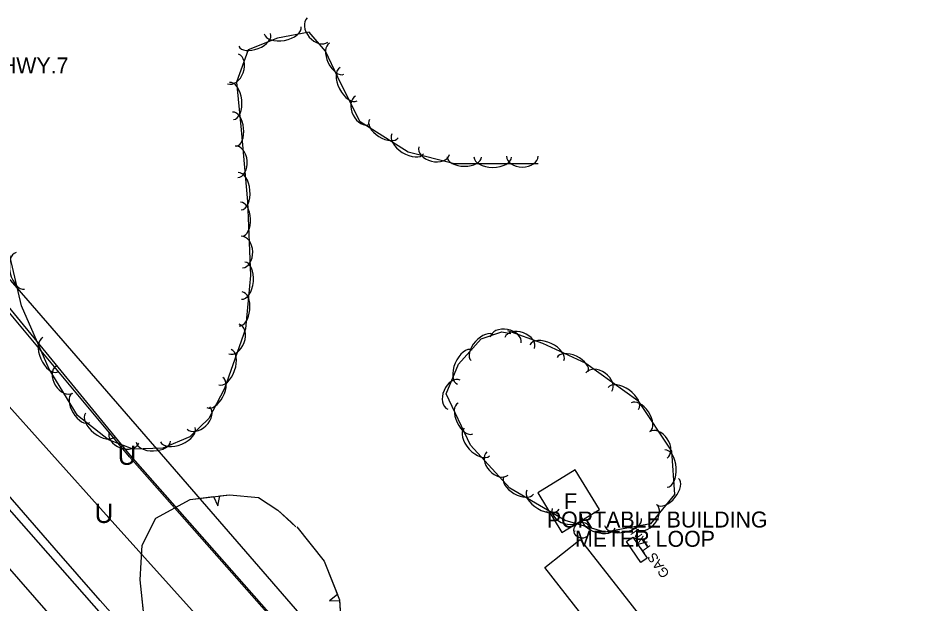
# Model space of a CAD drawing. Extents: x 954793 to 988390, y 1867850 to 1924428.
# Drawn here: x 966547.2 to 966828.8, y 1897568.7 to 1897752 of the extents above; entities that cross this region are included whole.
import ezdxf

# ---------------------------------------------------------------- set-up
doc = ezdxf.new("R2010")
doc.units = 0
for name, color, linetype in [('Default', 7, 'Continuous'), ('S_BUILDING', 7, 'Continuous'), ('S_BUILDING_ANNOT', 7, 'Continuous'), ('S_EDGE_PAVEMENT', 7, 'Continuous'), ('S_FIBER_OPTIC_CABLE', 7, 'Continuous'), ('S_MISC_STRUCTURES_ANNOT', 7, 'Continuous'), ('S_MSC_PT_SYM', 7, 'Continuous'), ('S_PAVEMENT_CROWN', 7, 'Continuous'), ('S_PRIMARY_CTL_ANNOT', 7, 'Continuous'), ('S_SHOULDER', 7, 'Continuous'), ('S_SURVEY_TEXT_ANNOT', 7, 'Continuous'), ('S_TANK', 7, 'Continuous'), ('S_TANK_ANNOT', 7, 'Continuous'), ('S_TREE', 7, 'Continuous'), ('S_UNDERGROUND_CABLE', 7, 'Continuous'), ('S_UTILITY_POLE', 7, 'Continuous'), ('S_UTL_PT_SYM', 7, 'Continuous'), ('S_WATER_UTILITIES', 7, 'Continuous')]:
    doc.layers.add(name, color=color, linetype=linetype)

msp = doc.modelspace()

# ---------------------------------------------------------------- linework, layer by layer
at = {"layer": 'S_BUILDING'}
for points in [[(966729.32, 1897597.97), (966721.72, 1897610.42), (966709.99, 1897603.27), (966717.58, 1897590.81)], [(966734.68, 1897551.08), (966712.17, 1897579.84), (966723.32, 1897588.57), (966745.6, 1897560.11), (966746.93, 1897561.15), (966748.47, 1897559.17), (966747.18, 1897558.16), (966771.03, 1897527.69), (966759.67, 1897518.79), (966747.05, 1897534.9), (966739.41, 1897528.92), (966726.86, 1897544.96)]]:
    msp.add_lwpolyline(points, close=True, dxfattribs=at)
at = {"layer": 'S_EDGE_PAVEMENT'}
msp.add_lwpolyline([(966730, 1897392.32), (966717.77, 1897404.79), (966703.2, 1897419.65), (966689.61, 1897434.36), (966676.03, 1897449.07), (966664.73, 1897461.7), (966653.44, 1897474.33), (966639.27, 1897490.32), (966625.1, 1897506.31), (966611.69, 1897521.58), (966598.28, 1897536.85), (966584.68, 1897552.36), (966571.08, 1897567.87), (966556.69, 1897584.26), (966542.29, 1897600.66)], dxfattribs=at)
at = {"layer": 'S_FIBER_OPTIC_CABLE'}
for p, q in [((966582.5, 1897614.96), (966543.33, 1897662.8)), ((966649.08, 1897539.34), (966582.5, 1897614.96))]:
    msp.add_line(p, q, dxfattribs=at)
at = {"layer": 'S_MSC_PT_SYM'}
for points in [[(966712.85, 1897597.37), (966712.85, 1897597.42), (966712.85, 1897597.37), (966712.8, 1897597.37), (966712.85, 1897597.37), (966712.85, 1897597.32), (966712.85, 1897597.37), (966712.9, 1897597.37)], [(966721.66, 1897591.33), (966721.66, 1897591.38), (966721.66, 1897591.33), (966721.61, 1897591.33), (966721.66, 1897591.33), (966721.66, 1897591.28), (966721.66, 1897591.33), (966721.71, 1897591.33)]]:
    msp.add_lwpolyline(points, dxfattribs=at)
at = {"layer": 'S_PAVEMENT_CROWN'}
msp.add_lwpolyline([(966828.77, 1897289.53), (966814.28, 1897300.88), (966799.8, 1897312.23), (966789.16, 1897321.14), (966778.51, 1897330.05), (966766.48, 1897340.84), (966754.44, 1897351.63), (966739.1, 1897366.33), (966723.76, 1897381.03), (966708.84, 1897396.37), (966693.92, 1897411.71), (966680.31, 1897426.35), (966666.7, 1897440.99), (966655.44, 1897453.49), (966644.19, 1897465.99), (966629.98, 1897482.08), (966615.77, 1897498.16), (966602.56, 1897513.2), (966589.36, 1897528.25), (966575.57, 1897544.03), (966561.79, 1897559.8), (966547.45, 1897576.17), (966533.12, 1897592.54)], dxfattribs=at)
at = {"layer": 'S_SHOULDER'}
msp.add_lwpolyline([(966653.56, 1897477.68), (966640.97, 1897491.93), (966626.84, 1897507.93), (966613.55, 1897523.27), (966600.26, 1897538.61), (966586.61, 1897554.07), (966572.97, 1897569.52), (966558.56, 1897586.04), (966544.15, 1897602.56)], dxfattribs=at)
at = {"layer": 'S_TANK'}
msp.add_lwpolyline([(966739.79, 1897589.39), (966744.29, 1897582.77), (966742.29, 1897581.41), (966737.79, 1897588.03)], close=True, dxfattribs=at)
at = {"layer": 'S_TREE'}
for p, q in [((966608.51, 1897602.04), (966609.81, 1897599.18)), ((966609.81, 1897599.18), (966610.46, 1897602.28)), ((966647.24, 1897571.35), (966644.79, 1897569.37)), ((966644.79, 1897569.37), (966647.96, 1897569.52))]:
    msp.add_line(p, q, dxfattribs=at)
for points in [[(966710.11, 1897706.3), (966683.88, 1897706.34), (966669.44, 1897710), (966654.34, 1897719.51), (966648.32, 1897731.44), (966643.57, 1897741.56), (966638.44, 1897747.59), (966628.55, 1897745.7), (966619.34, 1897742.03), (966615.61, 1897731.89), (966617.17, 1897716.91), (966619.06, 1897694.52), (966620.02, 1897671.3), (966618.52, 1897654.62), (966611.9, 1897635.88), (966606.98, 1897626.53), (966601.03, 1897620.74), (966592.6, 1897617.22), (966583.35, 1897616.95), (966575.59, 1897619.82), (966565.88, 1897627.48), (966557.02, 1897641.96), (966548.35, 1897661.79), (966542.28, 1897687.87)], [(966700.48, 1897654.11), (966711.46, 1897650.1), (966725.03, 1897643.83), (966741.36, 1897632.12), (966751.91, 1897616.31), (966752.77, 1897602.76), (966745.3, 1897593.56), (966731.08, 1897590.86), (966718.55, 1897594.59), (966701.26, 1897604.68), (966688.91, 1897618.2), (966681.3, 1897634.29), (966685.21, 1897643.51), (966692.25, 1897651.44), (966698.8, 1897653.7), (966701.56, 1897653.19)], [(966634.59, 1897592.62), (966643.11, 1897581.81), (966647.9, 1897569.67), (966648.72, 1897556.4), (966641.47, 1897542), (966633.2, 1897534.37), (966623.86, 1897532.29), (966614.29, 1897533.45), (966603.01, 1897539.82), (966591.85, 1897553.78), (966586.66, 1897564.99), (966585.49, 1897576.02), (966586.15, 1897586.79), (966590.42, 1897595.32), (966601.19, 1897601.14), (966613.49, 1897602.65), (966622.54, 1897601.81), (966628.63, 1897597.8), (966634.28, 1897592.61)], [(966588.01, 1897590.51), (966590.42, 1897595.32), (966601.19, 1897601.14), (966608.51, 1897602.04)], [(966610.46, 1897602.28), (966613.49, 1897602.65), (966622.54, 1897601.81), (966628.63, 1897597.8), (966632.74, 1897594.03)], [(966632.74, 1897594.03), (966634.28, 1897592.61)], [(966634.59, 1897592.62), (966643.11, 1897581.81), (966647.24, 1897571.35)], [(966586.55, 1897566.02), (966585.49, 1897576.02), (966586.15, 1897586.79), (966588.01, 1897590.51)], [(966647.91, 1897569.51), (966648.72, 1897556.4), (966643.38, 1897545.81)]]:
    msp.add_lwpolyline(points, dxfattribs=at)
for centre, major_axis, ratio in [((966641.03, 1897748.23), (3.21, -3.77), 0.685311), ((966630.12, 1897748.16), (5.76, 1.1), 0.55008), ((966621.39, 1897745.13), (4.96, 1.98), 0.540699), ((966647.01, 1897739.23), (2.27, -4.84), 0.540699), ((966614.6, 1897736.04), (1.71, 4.65), 0.685311), ((966650.79, 1897731.27), (2.64, -5.24), 0.55008), ((966614.09, 1897725.99), (-0.61, 5.84), 0.55008), ((966655.19, 1897723.12), (2.23, -4.42), 0.685311), ((966615.02, 1897717.17), (-0.56, 5.32), 0.540699), ((966661.79, 1897717.33), (4.52, -2.85), 0.540699), ((966669.29, 1897712.6), (4.96, -3.13), 0.55008), ((966615.63, 1897706.92), (-0.42, 4.94), 0.685311), ((966677.53, 1897710.4), (4.8, -1.22), 0.685311), ((966687.03, 1897708.45), (5.35, -0.01), 0.540699), ((966695.9, 1897708.44), (5.87, -0.01), 0.55008), ((966705.16, 1897708.69), (4.96, -0.01), 0.685311), ((966616.66, 1897697.72), (-0.49, 5.85), 0.55008), ((966617.17, 1897688.96), (-0.22, 5.34), 0.540699), ((966617.34, 1897678.65), (-0.2, 4.95), 0.685311), ((966547.96, 1897672.81), (1.33, -5.72), 0.55008), ((966617.75, 1897669.7), (0.53, 5.84), 0.55008), ((966616.95, 1897660.86), (0.48, 5.32), 0.540699), ((966614.86, 1897651.43), (1.65, 4.67), 0.685311), ((966692.65, 1897648.69), (-3.55, -4), 0.540699), ((966699.93, 1897651.07), (-4.87, 0.89), 0.685311), ((966704.32, 1897650.17), (-4.65, 1.7), 0.685311), ((966557.35, 1897646.5), (2.35, -5.38), 0.55008), ((966712.86, 1897647.11), (-5.33, 2.46), 0.55008), ((966612.03, 1897642.61), (1.95, 5.53), 0.55008), ((966687.14, 1897642.63), (-2.29, -5.4), 0.55008), ((966720.91, 1897643.4), (-4.85, 2.24), 0.540699), ((966561.78, 1897638.74), (2.59, -4.23), 0.685311), ((966729.13, 1897637.96), (-4.03, 2.89), 0.685311), ((966608.87, 1897634.68), (2.49, 4.73), 0.540699), ((966683.77, 1897634), (-1.94, -4.56), 0.685311), ((966736.8, 1897632.78), (-4.77, 3.42), 0.55008), ((966566.94, 1897629.82), (2.79, -4.56), 0.540699), ((966603.73, 1897626.69), (3.55, 3.46), 0.685311), ((966687.33, 1897626.51), (2.29, -4.83), 0.540699), ((966742.25, 1897626.96), (-2.97, 4.45), 0.540699), ((966573.02, 1897624.55), (4.61, -3.64), 0.55008), ((966580.46, 1897620.56), (4.65, -1.72), 0.685311), ((966597.28, 1897621.48), (5.42, 2.26), 0.55008), ((966690.93, 1897619.13), (3.96, -4.33), 0.55008), ((966747.75, 1897618.25), (-2.75, 4.12), 0.685311), ((966589.63, 1897619.26), (5.34, 0.16), 0.540699), ((966697.37, 1897612.47), (3.34, -3.66), 0.685311), ((966750.13, 1897610.85), (-0.37, 5.86), 0.55008), ((966704, 1897605.54), (4.62, -2.7), 0.540699), ((966750.73, 1897603.61), (3.37, 4.15), 0.540699), ((966711.66, 1897601.07), (5.07, -2.96), 0.55008), ((966744.03, 1897595.78), (3.12, 3.85), 0.685311), ((966719.27, 1897596.87), (4.75, -1.41), 0.685311), ((966729.07, 1897593.68), (5.12, -1.52), 0.540699), ((966736.71, 1897594.09), (5.77, 1.09), 0.55008)]:
    msp.add_ellipse(centre, major_axis=major_axis, ratio=ratio, start_param=3.141593, end_param=6.283185, dxfattribs=at)
at = {"layer": 'S_UNDERGROUND_CABLE'}
for p, q in [((966582.11, 1897614.56), (966542.5, 1897662.11)), ((966574.89, 1897596.35), (966526.71, 1897650.03)), ((966648.79, 1897539.07), (966582.11, 1897614.56)), ((966639.13, 1897524.91), (966574.89, 1897596.35))]:
    msp.add_line(p, q, dxfattribs=at)
at = {"layer": 'S_UTILITY_POLE'}
msp.add_line((966723.7, 1897594.03), (966723.7, 1897596.51), dxfattribs=at)
msp.add_circle((966723.84, 1897591.51), 2.5, dxfattribs=at)
at = {"layer": 'S_UTL_PT_SYM'}
for points in [[(966582.5, 1897614.96), (966582.5, 1897615.01), (966582.5, 1897614.96), (966582.45, 1897614.96), (966582.5, 1897614.96), (966582.5, 1897614.91), (966582.5, 1897614.96), (966582.55, 1897614.96)], [(966592.19, 1897615.33), (966592.19, 1897615.38), (966592.19, 1897615.33), (966592.14, 1897615.33), (966592.19, 1897615.33), (966592.19, 1897615.28), (966592.19, 1897615.33), (966592.24, 1897615.33)]]:
    msp.add_lwpolyline(points, dxfattribs=at)
at = {"layer": 'S_WATER_UTILITIES'}
for p, q in [((966592.19, 1897615.33), (966537.46, 1897678.34)), ((966661.39, 1897535.45), (966592.19, 1897615.33))]:
    msp.add_line(p, q, dxfattribs=at)

# ---------------------------------------------------------------- texts
at = {"layer": 'Default'}
for p in [(966578.48, 1897612.02), (966571.26, 1897593.8)]:
    msp.add_text('U', height=6, rotation=360, dxfattribs=at).set_placement(p)
at = {"layer": 'S_BUILDING_ANNOT'}
msp.add_text('F', height=5, dxfattribs=at).set_placement((966718.22, 1897598.12))
at = {"layer": 'S_MISC_STRUCTURES_ANNOT'}
msp.add_text('METER LOOP', height=5, dxfattribs=at).set_placement((966721.66, 1897586.33))
at = {"layer": 'S_PRIMARY_CTL_ANNOT'}
msp.add_text('PD:CHIS SQ. CONC HW NE.SIDE HWY.7', height=5, dxfattribs=at).set_placement((966436.37, 1897734.64))
at = {"layer": 'S_SURVEY_TEXT_ANNOT'}
msp.add_text('PORTABLE BUILDING', height=5, dxfattribs=at).set_placement((966712.85, 1897592.37))
at = {"layer": 'S_TANK_ANNOT'}
msp.add_text('GAS TANK', height=3, rotation=125.2019, dxfattribs=at).set_placement((966751.43, 1897577.89))

doc.saveas('drawing.dxf')
